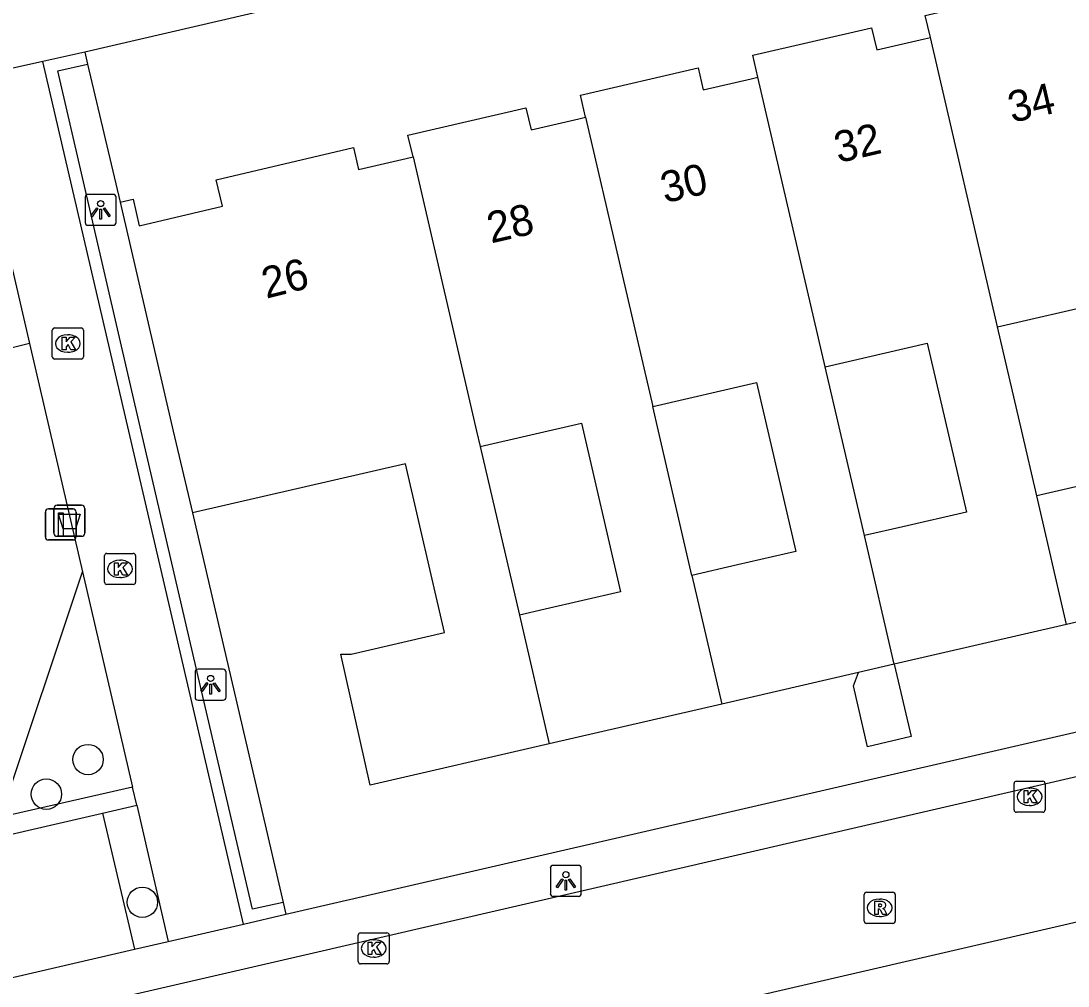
# Model space of a CAD drawing. Extents: x 156414 to 157775, y 382335 to 383765.
# Drawn here: x 156870.42 to 156904.12, y 382732.14 to 382763.2 of the extents above; entities that cross this region are included whole.
import ezdxf

# ---------------------------------------------------------------- set-up
doc = ezdxf.new("R2010")
doc.units = 0
for name, color, linetype in [('IMGEO_Afvalbak', 7, 'Continuous'), ('IMGEO_Boom', 7, 'Continuous'), ('IMGEO_Groenvoorziening', 7, 'Continuous'), ('IMGEO_Haag', 7, 'Continuous'), ('IMGEO_Kolk', 7, 'Continuous'), ('IMGEO_Lichtpunt', 7, 'Continuous'), ('IMGEO_Muur', 7, 'Continuous'), ('IMGEO_Pand', 7, 'Continuous'), ('IMGEO_Pand_nummerreeks', 7, 'Continuous'), ('IMGEO_Parkeervlak_open', 7, 'Continuous'), ('IMGEO_Rijbaan_lokaal_open', 7, 'Continuous'), ('IMGEO_Rioolput', 7, 'Continuous'), ('IMGEO_Verkeersbordpaal', 7, 'Continuous'), ('IMGEO_Voetpad_open', 7, 'Continuous')]:
    doc.layers.add(name, color=color, linetype=linetype)

msp = doc.modelspace()

# ---------------------------------------------------------------- linework, layer by layer
at = {"layer": 'IMGEO_Afvalbak'}
for p, q in [((156871.478, 382746.715), (156871.478, 382747.515)), ((156871.478, 382747.515), (156871.478, 382746.715)), ((156871.578, 382747.615), (156872.368, 382747.615)), ((156872.368, 382747.615), (156871.578, 382747.615)), ((156872.468, 382747.515), (156872.468, 382746.715)), ((156872.468, 382746.715), (156872.468, 382747.515)), ((156872.368, 382746.615), (156871.578, 382746.615)), ((156871.578, 382746.615), (156872.368, 382746.615))]:
    msp.add_line(p, q, dxfattribs=at)
msp.add_lwpolyline([(156871.621, 382747.329), (156872.325, 382747.329), (156872.176, 382746.859), (156871.77, 382746.859), (156871.621, 382747.329)], dxfattribs=at)
for centre, start, end in [((156871.578, 382747.515), 90, 180), ((156871.578, 382747.515), 90, 180), ((156872.368, 382747.515), 0, 90), ((156872.368, 382747.515), 360, 90), ((156871.578, 382746.715), 180, 270), ((156871.578, 382746.715), 180, 270), ((156872.368, 382746.715), 270, 0), ((156872.368, 382746.715), 270, 0)]:
    msp.add_arc(centre, 0.1, start, end, dxfattribs=at)
at = {"layer": 'IMGEO_Boom'}
for centre in [(156872.576, 382739.431), (156871.234, 382738.318), (156874.324, 382734.837)]:
    msp.add_circle(centre, 0.489, dxfattribs=at)
at = {"layer": 'IMGEO_Groenvoorziening'}
for points in [[(156872.562, 382761.81), (156873.608, 382757.366)], [(156870.692, 382752.815), (156859.013, 382749.917), (156857.894, 382747.676), (156860.026, 382745.114)], [(156875.933, 382747.366), (156878.165, 382737.795), (156878.856, 382734.833)], [(156864.987, 382742.012), (156864.097, 382739.12), (156867.314, 382737.103), (156869.8, 382737.69), (156872.397, 382745.475)]]:
    msp.add_lwpolyline(points, dxfattribs=at)
at = {"layer": 'IMGEO_Haag'}
msp.add_lwpolyline([(156874.007, 382738.543), (156855.67, 382734.37)], dxfattribs=at)
at = {"layer": 'IMGEO_Kolk'}
for p, q in [((156871.425, 382752.393), (156871.425, 382753.245)), ((156871.5, 382753.319), (156872.352, 382753.319)), ((156871.913, 382753.099), (156871.938, 382753.099)), ((156872.426, 382753.245), (156872.426, 382752.393)), ((156871.936, 382752.539), (156871.911, 382752.539)), ((156872.352, 382752.319), (156871.5, 382752.319)), ((156873.18, 382746.066), (156874.032, 382746.066)), ((156873.105, 382745.14), (156873.105, 382745.992)), ((156873.593, 382745.846), (156873.618, 382745.846)), ((156874.106, 382745.992), (156874.106, 382745.14)), ((156874.032, 382745.066), (156873.18, 382745.066)), ((156873.616, 382745.286), (156873.591, 382745.286)), ((156902.383, 382737.808), (156902.383, 382738.66)), ((156902.458, 382738.734), (156903.31, 382738.734)), ((156903.384, 382738.66), (156903.384, 382737.808)), ((156902.871, 382738.514), (156902.896, 382738.514)), ((156902.894, 382737.954), (156902.869, 382737.954)), ((156903.31, 382737.734), (156902.458, 382737.734)), ((156881.271, 382732.928), (156881.271, 382733.78)), ((156881.346, 382733.854), (156882.198, 382733.854)), ((156881.759, 382733.634), (156881.784, 382733.634)), ((156882.272, 382733.78), (156882.272, 382732.928)), ((156881.782, 382733.074), (156881.757, 382733.074)), ((156882.198, 382732.854), (156881.346, 382732.854))]:
    msp.add_line(p, q, dxfattribs=at)
for points in [[(156871.425, 382752.393), (156871.425, 382753.245)], [(156871.5, 382753.319), (156872.352, 382753.319)], [(156872.426, 382753.245), (156872.426, 382752.393)], [(156871.746, 382753.019), (156871.869, 382753.019), (156871.869, 382752.868), (156871.999, 382753.019), (156872.163, 382753.019), (156872.017, 382752.868), (156872.17, 382752.619), (156872.018, 382752.619), (156871.933, 382752.783), (156871.869, 382752.716), (156871.869, 382752.619), (156871.746, 382752.619), (156871.746, 382753.019)], [(156872.352, 382752.319), (156871.5, 382752.319)], [(156873.18, 382746.066), (156874.032, 382746.066)], [(156873.105, 382745.14), (156873.105, 382745.992)], [(156873.426, 382745.766), (156873.549, 382745.766), (156873.549, 382745.615), (156873.679, 382745.766), (156873.843, 382745.766), (156873.697, 382745.615), (156873.85, 382745.366), (156873.698, 382745.366), (156873.613, 382745.53), (156873.549, 382745.463), (156873.549, 382745.366), (156873.426, 382745.366), (156873.426, 382745.766)], [(156874.106, 382745.992), (156874.106, 382745.14)], [(156874.032, 382745.066), (156873.18, 382745.066)], [(156902.383, 382737.808), (156902.383, 382738.66)], [(156902.458, 382738.734), (156903.31, 382738.734)], [(156903.384, 382738.66), (156903.384, 382737.808)], [(156902.704, 382738.434), (156902.827, 382738.434), (156902.827, 382738.283), (156902.957, 382738.434), (156903.121, 382738.434), (156902.975, 382738.283), (156903.128, 382738.034), (156902.976, 382738.034), (156902.891, 382738.198), (156902.827, 382738.131), (156902.827, 382738.034), (156902.704, 382738.034), (156902.704, 382738.434)], [(156903.31, 382737.734), (156902.458, 382737.734)], [(156881.271, 382732.928), (156881.271, 382733.78)], [(156881.346, 382733.854), (156882.198, 382733.854)], [(156881.592, 382733.554), (156881.715, 382733.554), (156881.715, 382733.403), (156881.845, 382733.554), (156882.009, 382733.554), (156881.863, 382733.403), (156882.016, 382733.154), (156881.864, 382733.154), (156881.779, 382733.318), (156881.715, 382733.251), (156881.715, 382733.154), (156881.592, 382733.154), (156881.592, 382733.554)], [(156882.272, 382733.78), (156882.272, 382732.928)], [(156882.198, 382732.854), (156881.346, 382732.854)]]:
    msp.add_lwpolyline(points, dxfattribs=at)
for centre, start, end in [((156871.502, 382753.243), 91.552, 178.448), ((156871.502, 382753.243), 91.552, 178.448), ((156872.35, 382753.243), 1.552, 88.448), ((156872.35, 382753.243), 1.552, 88.448), ((156871.502, 382752.395), 181.552, 268.448), ((156871.502, 382752.395), 181.552, 268.448), ((156872.35, 382752.395), 271.552, 358.448), ((156872.35, 382752.395), 271.552, 358.448), ((156873.182, 382745.99), 91.552, 178.448), ((156873.182, 382745.99), 91.552, 178.448), ((156874.03, 382745.99), 1.552, 88.448), ((156874.03, 382745.99), 1.552, 88.448), ((156873.182, 382745.142), 181.552, 268.448), ((156873.182, 382745.142), 181.552, 268.448), ((156874.03, 382745.142), 271.552, 358.448), ((156874.03, 382745.142), 271.552, 358.448), ((156902.46, 382738.658), 91.552, 178.448), ((156902.46, 382738.658), 91.552, 178.448), ((156903.308, 382738.658), 1.552, 88.448), ((156903.308, 382738.658), 1.552, 88.448), ((156902.46, 382737.81), 181.552, 268.448), ((156902.46, 382737.81), 181.552, 268.448), ((156903.308, 382737.81), 271.552, 358.448), ((156903.308, 382737.81), 271.552, 358.448), ((156881.348, 382733.778), 91.552, 178.448), ((156881.348, 382733.778), 91.552, 178.448), ((156882.196, 382733.778), 1.552, 88.448), ((156882.196, 382733.778), 1.552, 88.448), ((156881.348, 382732.93), 181.552, 268.448), ((156881.348, 382732.93), 181.552, 268.448), ((156882.196, 382732.93), 271.552, 358.448), ((156882.196, 382732.93), 271.552, 358.448)]:
    msp.add_arc(centre, 0.0765, start, end, dxfattribs=at)
for centre, major_axis, ratio, start_param, end_param in [((156871.912, 382752.819), (-0.387, 0.002), 0.722429, 4.712389, 7.853982), ((156871.937, 382752.819), (-0.39, 0.002), 0.717154, 1.570796, 4.712389), ((156873.592, 382745.566), (-0.387, 0.002), 0.722429, 4.712389, 7.853982), ((156873.617, 382745.566), (-0.39, 0.002), 0.717154, 1.570796, 4.712389), ((156902.87, 382738.234), (-0.387, 0.002), 0.722429, 4.712389, 7.853982), ((156902.895, 382738.234), (-0.39, 0.002), 0.717154, 1.570796, 4.712389), ((156881.758, 382733.354), (-0.387, 0.002), 0.722429, 4.712389, 7.853982), ((156881.783, 382733.354), (-0.39, 0.002), 0.717154, 1.570796, 4.712389)]:
    msp.add_ellipse(centre, major_axis=major_axis, ratio=ratio, start_param=start_param, end_param=end_param, dxfattribs=at)
at = {"layer": 'IMGEO_Lichtpunt'}
for p, q in [((156872.482, 382757.524), (156872.482, 382756.717)), ((156872.482, 382757.524), (156872.482, 382756.717)), ((156873.384, 382757.619), (156872.576, 382757.619)), ((156873.384, 382757.619), (156872.576, 382757.619)), ((156873.478, 382756.717), (156873.478, 382757.524)), ((156873.478, 382756.717), (156873.478, 382757.524)), ((156872.576, 382756.623), (156873.384, 382756.623)), ((156872.576, 382756.623), (156873.384, 382756.623)), ((156876.924, 382742.337), (156876.116, 382742.337)), ((156876.924, 382742.337), (156876.116, 382742.337)), ((156876.022, 382742.242), (156876.022, 382741.435)), ((156876.022, 382742.242), (156876.022, 382741.435)), ((156877.018, 382741.435), (156877.018, 382742.242)), ((156877.018, 382741.435), (156877.018, 382742.242)), ((156876.116, 382741.341), (156876.924, 382741.341)), ((156876.116, 382741.341), (156876.924, 382741.341)), ((156887.457, 382735.931), (156887.457, 382735.124)), ((156887.457, 382735.931), (156887.457, 382735.124)), ((156888.359, 382736.026), (156887.551, 382736.026)), ((156888.359, 382736.026), (156887.551, 382736.026)), ((156888.453, 382735.124), (156888.453, 382735.931)), ((156888.453, 382735.124), (156888.453, 382735.931)), ((156887.551, 382735.03), (156888.359, 382735.03)), ((156887.551, 382735.03), (156888.359, 382735.03))]:
    msp.add_line(p, q, dxfattribs=at)
for points in [[(156872.856, 382757.188), (156872.895, 382757.16), (156872.707, 382756.898), (156872.669, 382756.925), (156872.856, 382757.188)], [(156873.068, 382757.16), (156873.106, 382757.187), (156873.293, 382756.925), (156873.254, 382756.897), (156873.068, 382757.16)], [(156872.958, 382757.14), (156873.005, 382757.14), (156873.005, 382756.818), (156872.958, 382756.818), (156872.958, 382757.14)], [(156876.396, 382741.906), (156876.435, 382741.878), (156876.247, 382741.616), (156876.209, 382741.643), (156876.396, 382741.906)], [(156876.498, 382741.858), (156876.545, 382741.858), (156876.545, 382741.536), (156876.498, 382741.536), (156876.498, 382741.858)], [(156876.608, 382741.878), (156876.646, 382741.905), (156876.833, 382741.643), (156876.794, 382741.615), (156876.608, 382741.878)], [(156887.831, 382735.595), (156887.87, 382735.567), (156887.682, 382735.305), (156887.644, 382735.332), (156887.831, 382735.595)], [(156888.043, 382735.567), (156888.081, 382735.594), (156888.268, 382735.332), (156888.229, 382735.304), (156888.043, 382735.567)], [(156887.933, 382735.547), (156887.98, 382735.547), (156887.98, 382735.225), (156887.933, 382735.225), (156887.933, 382735.547)]]:
    msp.add_lwpolyline(points, dxfattribs=at)
for centre in [(156872.981, 382757.322), (156876.521, 382742.04), (156887.956, 382735.729)]:
    msp.add_circle(centre, 0.0994, dxfattribs=at)
for centre, start, end in [((156872.576, 382757.524), 90, 180), ((156872.576, 382757.524), 90, 180), ((156873.384, 382757.524), 0, 90), ((156873.384, 382757.524), 0, 90), ((156872.576, 382756.717), 180, 270), ((156872.576, 382756.717), 180, 270), ((156873.384, 382756.717), 270, 0), ((156873.384, 382756.717), 270, 360), ((156876.116, 382742.242), 90, 180), ((156876.116, 382742.242), 90, 180), ((156876.924, 382742.242), 0, 90), ((156876.924, 382742.242), 0, 90), ((156876.116, 382741.435), 180, 270), ((156876.116, 382741.435), 180, 270), ((156876.924, 382741.435), 270, 0), ((156876.924, 382741.435), 270, 360), ((156887.551, 382735.931), 90, 180), ((156887.551, 382735.931), 90, 180), ((156888.359, 382735.931), 0, 90), ((156888.359, 382735.931), 0, 90), ((156887.551, 382735.124), 180, 270), ((156887.551, 382735.124), 180, 270), ((156888.359, 382735.124), 270, 0), ((156888.359, 382735.124), 270, 360)]:
    msp.add_arc(centre, 0.0946, start, end, dxfattribs=at)
at = {"layer": 'IMGEO_Muur'}
for points in [[(156872.472, 382762.194), (156871.125, 382761.892)], [(156877.577, 382734.138), (156873.89, 382750), (156871.125, 382761.892)], [(156872.472, 382762.194), (156872.562, 382761.81)], [(156878.856, 382734.833), (156877.872, 382734.615), (156876.198, 382741.781), (156874.291, 382750), (156871.601, 382761.593), (156872.562, 382761.81)], [(156875.933, 382747.366), (156878.165, 382737.795)], [(156878.856, 382734.833), (156878.945, 382734.453)], [(156877.577, 382734.138), (156878.945, 382734.453)]]:
    msp.add_lwpolyline(points, dxfattribs=at)
at = {"layer": 'IMGEO_Pand'}
for points in [[(156899.689, 382762.669), (156899.524, 382763.379), (156903.353, 382764.267), (156903.515, 382763.559), (156904.501, 382763.786), (156905.05, 382763.913), (156905.238, 382763.956)], [(156894.136, 382761.392), (156893.973, 382762.095), (156897.799, 382762.979), (156897.962, 382762.271), (156899.497, 382762.625), (156899.689, 382762.669)], [(156901.852, 382753.352), (156899.689, 382762.669)], [(156888.587, 382760.104), (156888.423, 382760.811), (156892.219, 382761.694), (156892.381, 382760.987), (156893.916, 382761.341), (156894.136, 382761.392)], [(156896.302, 382752.07), (156894.136, 382761.392)], [(156883.036, 382758.822), (156882.873, 382759.523), (156886.673, 382760.407), (156886.835, 382759.7), (156888.37, 382760.054), (156888.587, 382760.104)], [(156888.587, 382760.104), (156890.751, 382750.788)], [(156873.608, 382757.366), (156874.024, 382757.463), (156874.225, 382756.608), (156876.903, 382757.235), (156876.702, 382758.09), (156881.117, 382759.124), (156881.279, 382758.417), (156882.815, 382758.771), (156883.036, 382758.822)], [(156883.036, 382758.822), (156885.085, 382750), (156885.2, 382749.506)], [(156873.608, 382757.366), (156875.32, 382750), (156875.933, 382747.366)], [(156901.852, 382753.352), (156905.209, 382754.128), (156906.471, 382748.692), (156905.213, 382748.402), (156903.115, 382747.917)], [(156903.115, 382747.917), (156902.631, 382750), (156901.852, 382753.352)], [(156896.302, 382752.07), (156899.591, 382752.83), (156900.854, 382747.396), (156898.8, 382746.922), (156897.564, 382746.637)], [(156897.564, 382746.637), (156896.783, 382750), (156896.302, 382752.07)], [(156890.751, 382750.788), (156894.098, 382751.561), (156895.36, 382746.128), (156893.486, 382745.695), (156892.013, 382745.355)], [(156892.013, 382745.355), (156890.934, 382750), (156890.751, 382750.788)], [(156885.2, 382749.506), (156888.456, 382750.258), (156889.717, 382744.826), (156887.292, 382744.266), (156886.461, 382744.074)], [(156885.2, 382749.506), (156886.461, 382744.074)], [(156887.422, 382739.933), (156881.659, 382738.602), (156880.717, 382742.82), (156881.047, 382742.825), (156884.05, 382743.518), (156882.796, 382748.951), (156875.933, 382747.366)], [(156904.076, 382743.78), (156903.115, 382747.917)], [(156898.526, 382742.498), (156897.564, 382746.637)], [(156892.013, 382745.355), (156892.974, 382741.215)], [(156908.67, 382744.841), (156904.076, 382743.78)], [(156886.461, 382744.074), (156887.422, 382739.933)], [(156904.076, 382743.78), (156898.526, 382742.498)], [(156898.526, 382742.498), (156899.067, 382740.17), (156897.668, 382739.845), (156897.214, 382741.8), (156897.372, 382742.231)], [(156898.526, 382742.498), (156897.372, 382742.231)], [(156897.372, 382742.231), (156892.974, 382741.215)], [(156892.974, 382741.215), (156887.422, 382739.933)]]:
    msp.add_lwpolyline(points, dxfattribs=at)
at = {"layer": 'IMGEO_Parkeervlak_open'}
msp.add_lwpolyline([(156867.964, 382736.534), (156873.043, 382737.705)], dxfattribs=at)
at = {"layer": 'IMGEO_Rijbaan_lokaal_open'}
for points in [[(156730.522, 382698.738), (156791.204, 382712.755), (156805.031, 382715.955), (156830.401, 382721.812), (156868.803, 382730.665), (156879.275, 382733.088), (156907.413, 382739.578), (156929.495, 382744.678), (156949.815, 382749.383)], [(156880.313, 382728.641), (156950.809, 382744.932)]]:
    msp.add_lwpolyline(points, dxfattribs=at)
at = {"layer": 'IMGEO_Rioolput'}
for p, q in [((156897.557, 382734.234), (156897.557, 382735.086)), ((156897.632, 382735.16), (156898.484, 382735.16)), ((156898.045, 382734.94), (156898.07, 382734.94)), ((156898.558, 382735.086), (156898.558, 382734.234)), ((156898.068, 382734.38), (156898.043, 382734.38)), ((156898.484, 382734.16), (156897.632, 382734.16))]:
    msp.add_line(p, q, dxfattribs=at)
for points in [[(156897.557, 382734.234), (156897.557, 382735.086)], [(156897.632, 382735.16), (156898.484, 382735.16)], [(156898.558, 382735.086), (156898.558, 382734.234)], [(156898.146, 382734.858), (156897.894, 382734.86), (156897.894, 382734.46)], [(156897.894, 382734.46), (156898.018, 382734.46), (156898.018, 382734.622), (156898.029, 382734.622)], [(156898.072, 382734.779), (156898.018, 382734.779), (156898.018, 382734.698)], [(156898.018, 382734.698), (156898.07, 382734.698)], [(156898.076, 382734.593), (156898.147, 382734.46), (156898.287, 382734.46), (156898.222, 382734.586)], [(156898.484, 382734.16), (156897.632, 382734.16)]]:
    msp.add_lwpolyline(points, dxfattribs=at)
for centre, radius, start, end in [((156897.634, 382735.084), 0.0765, 91.552, 178.448), ((156897.634, 382735.084), 0.0765, 91.552, 178.448), ((156898.482, 382735.084), 0.0765, 1.552, 88.448), ((156898.482, 382735.084), 0.0765, 1.552, 88.448), ((156898.028, 382734.569), 0.0533, 26.0293, 88.6989), ((156898.054, 382734.887), 0.19, 274.7715, 282.9687), ((156898.078, 382734.683), 0.0964, 77.0061, 93.1865), ((156898.092, 382734.74), 0.0378, 276.6634, 79.6772), ((156898.145, 382734.748), 0.109, 350.3612, 89.416), ((156898.143, 382734.748), 0.112, 277.5842, 350.9817), ((156898.127, 382734.533), 0.108, 29.5134, 73.7905), ((156897.634, 382734.236), 0.0765, 181.552, 268.448), ((156897.634, 382734.236), 0.0765, 181.552, 268.448), ((156898.482, 382734.236), 0.0765, 271.552, 358.448), ((156898.482, 382734.236), 0.0765, 271.552, 358.448)]:
    msp.add_arc(centre, radius, start, end, dxfattribs=at)
for centre, major_axis, ratio, start_param, end_param in [((156898.044, 382734.66), (-0.387, 0.002), 0.722429, 4.712389, 7.853982), ((156898.069, 382734.66), (-0.39, 0.002), 0.717154, 1.570796, 4.712389)]:
    msp.add_ellipse(centre, major_axis=major_axis, ratio=ratio, start_param=start_param, end_param=end_param, dxfattribs=at)
at = {"layer": 'IMGEO_Verkeersbordpaal'}
for p, q in [((156871.203, 382746.597), (156871.203, 382747.397)), ((156871.203, 382747.397), (156871.203, 382746.597)), ((156871.303, 382747.497), (156872.093, 382747.497)), ((156872.093, 382747.497), (156871.303, 382747.497)), ((156872.193, 382747.397), (156872.193, 382746.597)), ((156872.193, 382746.597), (156872.193, 382747.397)), ((156872.093, 382746.497), (156871.303, 382746.497)), ((156871.303, 382746.497), (156872.093, 382746.497))]:
    msp.add_line(p, q, dxfattribs=at)
msp.add_lwpolyline([(156871.623, 382747.372), (156871.773, 382747.372), (156871.773, 382746.622), (156871.623, 382746.622), (156871.623, 382747.372)], dxfattribs=at)
for centre, start, end in [((156871.303, 382747.397), 90, 180), ((156871.303, 382747.397), 90, 180), ((156872.093, 382747.397), 0, 90), ((156872.093, 382747.397), 360, 90), ((156871.303, 382746.597), 180, 270), ((156871.303, 382746.597), 180, 270), ((156872.093, 382746.597), 270, 0), ((156872.093, 382746.597), 270, 0)]:
    msp.add_arc(centre, 0.1, start, end, dxfattribs=at)
at = {"layer": 'IMGEO_Voetpad_open'}
for points in [[(156943.044, 382778.552), (156872.472, 382762.194)], [(156871.125, 382761.892), (156868.702, 382761.353)], [(156868.844, 382760.771), (156870.692, 382752.815)], [(156870.692, 382752.815), (156871.346, 382750), (156872.397, 382745.475)], [(156878.945, 382734.453), (156946.378, 382750), (156949.496, 382750.719)], [(156872.397, 382745.475), (156874.007, 382738.543)], [(156874.143, 382737.959), (156874.007, 382738.543)], [(156873.043, 382737.705), (156874.143, 382737.959)], [(156874.143, 382737.959), (156875.16, 382733.581)], [(156873.043, 382737.705), (156874.073, 382733.33)], [(156875.16, 382733.581), (156877.577, 382734.138)], [(156874.073, 382733.33), (156875.16, 382733.581)], [(156868.975, 382732.152), (156874.073, 382733.33)]]:
    msp.add_lwpolyline(points, dxfattribs=at)

# ---------------------------------------------------------------- texts
at = {"layer": 'IMGEO_Pand_nummerreeks'}
for s, rotation, p in [('34', 13.0291, (156902.319, 382759.917)), ('32', 13.0291, (156896.725, 382758.623)), ('30', 13.0291, (156891.139, 382757.33)), ('28', 13.0291, (156885.547, 382756.036)), ('26', 14.089, (156878.308, 382754.258))]:
    msp.add_text(s, height=1, rotation=rotation, dxfattribs=at).set_placement(p)

doc.saveas('drawing.dxf')
